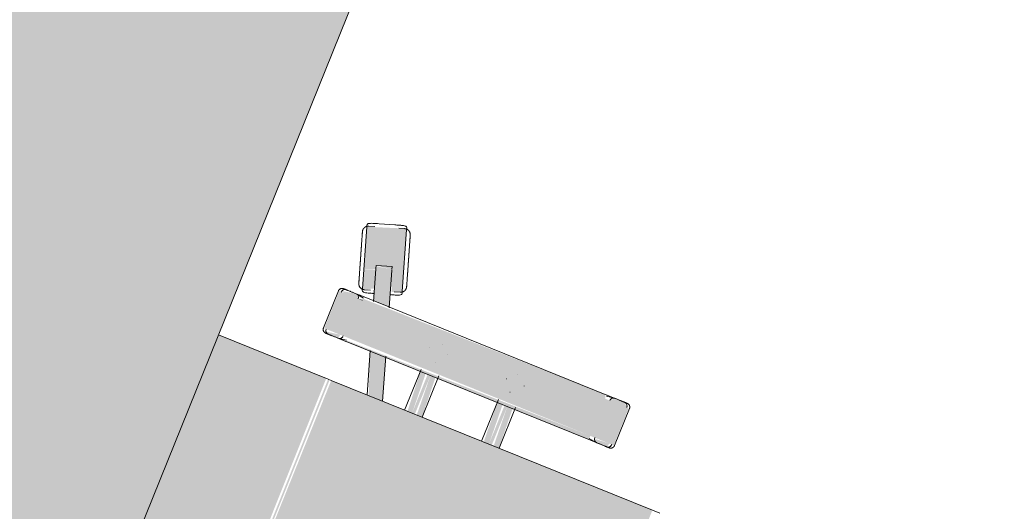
# Model space of a CAD drawing. Header units: millimetres. Extents: x -526411 to -400573, y 47353 to 130199.
# Tile 488 of 543: x -469220 to -468437, y 123531 to 123921. Entities that reach past the tile are written whole.
import ezdxf

# ---------------------------------------------------------------- set-up
doc = ezdxf.new("R2010")
doc.units = ezdxf.units.MM
doc.layers.add('I-FURN', color=30, linetype='Continuous', lineweight=18)

# ---------------------------------------------------------------- blocks, each defined once
blk = doc.blocks.new('80_KA_PT6_projecttafel 6P - Type 1-256283-3e Verdieping - Percelen telling LI')
at = {"layer": 'I-FURN'}
blk.add_hatch(color=122, dxfattribs=at).paths.add_polyline_path([(700, 150), (4400, 150), (4400, 950), (700, 950)], flags=0)
blk.add_line((700, 150), (4400, 150), dxfattribs=at)
blk = doc.blocks.new('82_3B_bureaustoel - directie vierkant - 82_3B_bureaustoel - directie vierkant-V37-3e Verdieping - Percelen telling LI')
at = {"layer": 'I-FURN'}
for points in [[(203.2, 171.84), (-203.2, 171.84), (-203.2, -103.38), (203.2, -103.38), (203.2, 150.12)], [(-239.51, 124.06), (-271.26, 124.06), (-271.26, 104), (-239.51, 104), (-239.51, 121.03)], [(-271.26, 104), (-274.44, 102.72), (-272.85, -104), (-271.26, -104), (-271.26, -41.58)], [(-239.51, 104), (-271.26, 104), (-271.26, -104), (-239.51, -104), (-239.51, -28.75)], [(-236.34, 104), (-239.51, 104), (-237.27, -104), (-236.34, -102.72), (-236.34, 103.73)], [(-203.2, 40.26), (-236.34, 38.62), (-236.34, 34.13), (-203.2, 35.77), (-203.2, 39.91)], [(-203.2, 34.13), (-236.34, 34.13), (-236.34, 31.75), (-203.2, 31.75)], [(-203.2, 31.75), (-236.34, 30.02), (-236.34, 25.62), (-203.2, 27.26), (-203.2, 31)], [(-203.2, -25.62), (-236.34, -27.47), (-236.34, -31.75), (-203.2, -30.11), (-203.2, -25.97)], [(-203.2, -31.75), (-236.34, -31.75), (-236.34, -34.13), (-203.2, -34.13)], [(-203.2, -34.13), (-236.34, -35.86), (-236.34, -40.26), (-203.2, -38.03), (-203.2, -34.88)], [(-303.02, -91.78), (-305.03, -92.65), (-303.01, -91.83)], [(-271.26, -104), (-271.87, -104.25), (-271.26, -107.55)], [(-239.51, -104), (-271.26, -104), (-271.26, -124.06), (-239.51, -124.06), (-239.51, -110.35)], [(203.2, -103.38), (-203.2, -104.71), (-203.2, -106.04), (203.2, -104.71)], [(203.2, -106.04), (-203.2, -107.69), (-203.2, -200), (203.2, -200), (203.2, -183.34)]]:
    blk.add_hatch(color=122, dxfattribs=at).paths.add_polyline_path(points, flags=0)
h = blk.add_hatch(color=122, dxfattribs=at)
h.paths.add_polyline_path([(-236.34, 119.44), (-239.51, 120.38), (-238.76, 108.48), (-236.34, 110.7), (-236.34, 116.21)], flags=0)
h.paths.add_polyline_path([(-271.26, 122.36), (-274.44, 119.1), (-273.72, 110.07), (-271.26, 108.21), (-271.26, 120.38)], flags=0)
h = blk.add_hatch(color=122, dxfattribs=at)
h.paths.add_polyline_path([(-203.2, -59.35), (-236.34, -70.11), (-236.34, -83.47), (-203.2, -71.27), (-203.2, -64.46)], flags=0)
h.paths.add_polyline_path([(-274.44, -82.49), (-302.36, -91.57), (-298.44, -103.65), (-274.44, -95.85), (-274.44, -91.3)], flags=0)
h = blk.add_hatch(color=122, dxfattribs=at)
h.paths.add_polyline_path([(-280.5, -97.82), (-281.25, -98.45), (-279.31, -101.24)], flags=0)
h.paths.add_polyline_path([(-294.86, -112.5), (-279.21, -107.41), (-283.82, -98.9), (-298.44, -103.65)], flags=0)
h.paths.add_polyline_path([(-289.02, -77.22), (-337.44, -92.95), (-326.92, -122.92), (-294.86, -112.5), (-302.36, -91.57), (-286.45, -85.14)], flags=0)
h.paths.add_polyline_path([(-282.15, -98.35), (-282.37, -98.42), (-279.23, -107.36)], flags=0)
h.paths.add_polyline_path([(-303.08, -91.64), (-300.62, -104.35), (-301.17, -104.53), (-303.02, -91.78)], flags=0)
h = blk.add_hatch(color=122, dxfattribs=at)
h.paths.add_polyline_path([(-236.34, -110.7), (-239.51, -110.35), (-237.84, -120.82), (-236.34, -119.1), (-236.34, -115.41)], flags=0)
h.paths.add_polyline_path([(-271.26, -107.82), (-274.44, -110.74), (-272.36, -121.35), (-271.26, -120.38), (-271.26, -108.21)], flags=0)
for p, q in [((-203.2, 171.84), (-203.2, 178.18)), ((-203.2, -103.38), (-203.2, 171.84)), ((-274.44, 119.44), (-274.44, 110.74)), ((-239.51, 124.72), (-271.26, 124.72)), ((-236.34, 110.7), (-236.34, 119.44)), ((-274.44, 111.4), (-274.44, 110.74)), ((-274.41, 110.32), (-273.43, 104)), ((-236.37, 110.29), (-237.34, 104)), ((-236.34, 110.7), (-236.34, 111.36)), ((-274.44, 104), (-274.44, -104)), ((-236.34, -104), (-236.34, 104)), ((-256.56, 40.48), (-256.51, 40.48)), ((-203.2, 40.48), (-238.16, 40.48)), ((-262.93, 31.77), (-262.93, 31.75)), ((-247.85, 31.77), (-247.85, 31.81)), ((-256.52, 25.4), (-256.56, 25.4)), ((-239, 25.4), (-203.2, 25.4)), ((-256.56, -25.4), (-256.51, -25.4)), ((-203.2, -25.4), (-238.69, -25.4)), ((-262.93, -31.77), (-262.93, -31.81)), ((-247.85, -31.77), (-247.85, -31.75)), ((-256.52, -40.48), (-256.56, -40.48)), ((-237.93, -40.48), (-203.2, -40.48)), ((-237.27, -70.42), (-203.2, -59.35)), ((-336.73, -92.72), (-289.73, -77.45)), ((-289.73, -77.45), (-288.41, -77.02)), ((-203.2, -72.7), (-236.76, -83.61)), ((-302.36, -91.57), (-273.96, -82.34)), ((-287.2, -83.3), (-288.67, -78.77)), ((-338.05, -93.15), (-336.73, -92.72)), ((-305.1, -92.45), (-303.02, -91.78)), ((-305.1, -92.46), (-301.17, -104.53)), ((-303.02, -91.78), (-302.81, -91.71)), ((-302.53, -91.62), (-302.36, -91.57)), ((-336.82, -94.42), (-335.35, -98.95)), ((-273.99, -95.7), (-298.44, -103.65)), ((-279.84, -105.95), (-281.31, -101.42)), ((-336.71, -102.73), (-332.79, -114.81)), ((-336.71, -102.73), (-332.79, -114.81)), ((-279.92, -107.64), (-326.92, -122.92)), ((-299.1, -103.86), (-301.17, -104.53)), ((-298.44, -103.65), (-299.1, -103.86)), ((-278.6, -107.21), (-279.92, -107.64)), ((-274.41, -110.32), (-273.43, -104)), ((-236.37, -110.29), (-237.34, -104)), ((-203.2, -106.04), (-203.2, -103.38)), ((-203.2, -200), (-203.2, -106.04)), ((-329.46, -117.06), (-327.99, -121.59)), ((-274.44, -110.74), (-274.44, -119.44)), ((-274.44, -110.74), (-274.44, -111.4)), ((-236.34, -119.44), (-236.34, -110.7)), ((-236.34, -111.36), (-236.34, -110.7)), ((-326.92, -122.92), (-328.24, -123.34)), ((-271.26, -124.72), (-239.51, -124.72))]:
    blk.add_line(p, q, dxfattribs=at)
at = {"layer": 'I-FURN', "flags": 128}
for points in [[(-274.44, 121.54), (-274.44, 121.67), (-274.43, 121.8), (-274.42, 121.92), (-274.4, 122.05), (-274.38, 122.17), (-274.35, 122.3), (-274.32, 122.42), (-274.28, 122.54), (-274.24, 122.66), (-274.19, 122.78), (-274.14, 122.9), (-274.08, 123.01), (-274.02, 123.12), (-273.95, 123.23), (-273.88, 123.34), (-273.81, 123.44), (-273.73, 123.54), (-273.65, 123.64), (-273.57, 123.73), (-273.48, 123.82), (-273.38, 123.91), (-273.29, 123.99), (-273.19, 124.07), (-273.08, 124.14), (-272.98, 124.22), (-272.87, 124.28), (-272.76, 124.34), (-272.65, 124.4), (-272.53, 124.45), (-272.41, 124.5), (-272.3, 124.55), (-272.17, 124.59), (-272.05, 124.62), (-271.93, 124.65), (-271.8, 124.67), (-271.68, 124.69), (-271.55, 124.71), (-271.43, 124.71), (-271.3, 124.72), (-271.26, 124.72)], [(-274.44, 120.11), (-274.44, 120.37), (-274.44, 120.61), (-274.44, 120.83), (-274.44, 121.01), (-274.44, 121.17), (-274.44, 121.3), (-274.44, 121.4), (-274.44, 121.48), (-274.44, 121.52), (-274.44, 121.54)], [(-274.44, 121.54), (-274.44, 121.53), (-274.44, 121.49), (-274.44, 121.42), (-274.44, 121.32), (-274.44, 121.19), (-274.44, 121.04), (-274.44, 120.86), (-274.44, 120.65), (-274.44, 120.42), (-274.44, 120.16), (-274.44, 119.87), (-274.44, 119.56), (-274.44, 119.23), (-274.44, 118.86), (-274.44, 118.48), (-274.44, 118.07), (-274.44, 117.64), (-274.44, 117.19), (-274.44, 116.72), (-274.44, 116.22), (-274.44, 115.71), (-274.44, 115.18), (-274.44, 114.63), (-274.44, 114.06), (-274.44, 113.48), (-274.44, 112.88), (-274.44, 112.27), (-274.44, 111.64), (-274.44, 111.01), (-274.44, 110.36), (-274.44, 109.7), (-274.44, 109.03), (-274.44, 108.36), (-274.44, 107.67), (-274.44, 106.98), (-274.44, 106.29), (-274.44, 105.59), (-274.44, 104.89), (-274.44, 104.19), (-274.44, 104)], [(-239.51, 124.72), (-239.39, 124.72), (-239.26, 124.71), (-239.13, 124.7), (-239.01, 124.68), (-238.88, 124.66), (-238.76, 124.63), (-238.64, 124.6), (-238.52, 124.56), (-238.4, 124.52), (-238.28, 124.47), (-238.16, 124.42), (-238.05, 124.36), (-237.94, 124.3), (-237.83, 124.23), (-237.72, 124.16), (-237.62, 124.09), (-237.52, 124.01), (-237.42, 123.93), (-237.33, 123.85), (-237.24, 123.76), (-237.15, 123.66), (-237.07, 123.57), (-236.99, 123.47), (-236.91, 123.36), (-236.84, 123.26), (-236.78, 123.15), (-236.71, 123.04), (-236.66, 122.93), (-236.6, 122.81), (-236.55, 122.69), (-236.51, 122.58), (-236.47, 122.45), (-236.44, 122.33), (-236.41, 122.21), (-236.39, 122.08), (-236.37, 121.96), (-236.35, 121.83), (-236.34, 121.71), (-236.34, 121.58), (-236.34, 121.54)], [(-236.34, 104), (-236.34, 104.7), (-236.34, 105.4), (-236.34, 106.1), (-236.34, 106.8), (-236.34, 107.49), (-236.34, 108.17), (-236.34, 108.85), (-236.34, 109.52), (-236.34, 110.18), (-236.34, 110.83), (-236.34, 111.47), (-236.34, 112.1), (-236.34, 112.72), (-236.34, 113.32), (-236.34, 113.91), (-236.34, 114.48), (-236.34, 115.03), (-236.34, 115.57), (-236.34, 116.09), (-236.34, 116.59), (-236.34, 117.06), (-236.34, 117.52), (-236.34, 117.96), (-236.34, 118.37), (-236.34, 118.76), (-236.34, 119.13), (-236.34, 119.47), (-236.34, 119.79), (-236.34, 120.08), (-236.34, 120.35), (-236.34, 120.59), (-236.34, 120.81), (-236.34, 121), (-236.34, 121.16), (-236.34, 121.29), (-236.34, 121.39), (-236.34, 121.47), (-236.34, 121.52), (-236.34, 121.54)], [(-236.34, 121.54), (-236.34, 121.53), (-236.34, 121.49), (-236.34, 121.42), (-236.34, 121.32), (-236.34, 121.19), (-236.34, 121.04), (-236.34, 120.86), (-236.34, 120.65), (-236.34, 120.42), (-236.34, 120.16), (-236.34, 120.11)], [(-314.22, -82.06), (-313.43, -81.81), (-312.65, -81.56), (-311.88, -81.3), (-311.1, -81.05), (-310.33, -80.8), (-309.57, -80.55), (-308.81, -80.31), (-308.07, -80.07), (-307.33, -79.83), (-306.6, -79.59), (-305.89, -79.36), (-305.19, -79.13), (-304.5, -78.91), (-303.83, -78.69), (-303.18, -78.48), (-302.54, -78.27), (-301.93, -78.07), (-301.33, -77.88), (-300.75, -77.69), (-300.19, -77.51), (-299.66, -77.34), (-299.15, -77.17), (-298.67, -77.01), (-298.2, -76.86), (-297.77, -76.72), (-297.36, -76.59), (-296.98, -76.46), (-296.62, -76.35), (-296.3, -76.24), (-296, -76.15), (-295.73, -76.06), (-295.49, -75.98), (-295.28, -75.91), (-295.1, -75.85), (-294.95, -75.81), (-294.84, -75.77), (-294.75, -75.74), (-294.7, -75.72), (-294.67, -75.71)], [(-294.67, -75.71), (-294.69, -75.72), (-294.73, -75.73), (-294.81, -75.76), (-294.92, -75.79), (-295.06, -75.84), (-295.23, -75.9), (-295.43, -75.96), (-295.66, -76.04), (-295.92, -76.12), (-296.21, -76.22), (-296.53, -76.32), (-296.88, -76.43), (-297.25, -76.55), (-297.66, -76.68), (-298.08, -76.82), (-298.54, -76.97), (-299.02, -77.13), (-299.52, -77.29), (-300.05, -77.46), (-300.6, -77.64), (-301.17, -77.83), (-301.76, -78.02), (-302.37, -78.22), (-303.01, -78.42), (-303.66, -78.63), (-304.32, -78.85), (-305, -79.07), (-305.7, -79.3), (-306.41, -79.53), (-307.13, -79.76), (-307.87, -80), (-308.61, -80.24), (-309.37, -80.49), (-310.13, -80.74), (-310.89, -80.99), (-311.67, -81.24), (-312.44, -81.49), (-313.22, -81.74), (-314, -82), (-314.22, -82.06)], [(-294.67, -75.71), (-294.49, -75.66), (-294.3, -75.61), (-294.12, -75.57), (-293.93, -75.54), (-293.74, -75.51), (-293.55, -75.49), (-293.36, -75.48), (-293.17, -75.48), (-292.98, -75.49), (-292.79, -75.5), (-292.6, -75.52), (-292.41, -75.55), (-292.23, -75.58), (-292.04, -75.62), (-291.86, -75.67), (-291.67, -75.73), (-291.49, -75.8), (-291.32, -75.87), (-291.14, -75.95), (-290.97, -76.03), (-290.81, -76.12), (-290.65, -76.22), (-290.49, -76.33), (-290.33, -76.44), (-290.18, -76.56), (-290.04, -76.68), (-289.9, -76.81), (-289.76, -76.95), (-289.63, -77.09), (-289.51, -77.23), (-289.39, -77.38), (-289.28, -77.53), (-289.18, -77.69), (-289.08, -77.86), (-288.99, -78.02), (-288.9, -78.19), (-288.82, -78.37), (-288.75, -78.54), (-288.69, -78.72), (-288.67, -78.77)], [(-314.22, -82.06), (-315, -82.32), (-315.78, -82.57), (-316.56, -82.82), (-317.33, -83.08), (-318.1, -83.33), (-318.86, -83.57), (-319.62, -83.82), (-320.36, -84.06), (-321.1, -84.3), (-321.83, -84.54), (-322.54, -84.77), (-323.24, -85), (-323.93, -85.22), (-324.6, -85.44), (-325.25, -85.65), (-325.89, -85.86), (-326.51, -86.06), (-327.1, -86.25), (-327.68, -86.44), (-328.24, -86.62), (-328.77, -86.79), (-329.28, -86.96), (-329.77, -87.12), (-330.23, -87.27), (-330.66, -87.41), (-331.07, -87.54), (-331.45, -87.67), (-331.81, -87.78), (-332.14, -87.89), (-332.43, -87.98), (-332.7, -88.07), (-332.94, -88.15), (-333.15, -88.22), (-333.33, -88.27), (-333.48, -88.32), (-333.59, -88.36), (-333.68, -88.39), (-333.74, -88.41), (-333.76, -88.41)], [(-333.76, -88.42), (-333.75, -88.41), (-333.7, -88.4), (-333.62, -88.37), (-333.51, -88.33), (-333.37, -88.29), (-333.2, -88.23), (-333, -88.17), (-332.77, -88.09), (-332.51, -88.01), (-332.22, -87.91), (-331.9, -87.81), (-331.55, -87.7), (-331.18, -87.58), (-330.78, -87.45), (-330.35, -87.31), (-329.89, -87.16), (-329.41, -87), (-328.91, -86.84), (-328.38, -86.67), (-327.83, -86.49), (-327.26, -86.3), (-326.67, -86.11), (-326.06, -85.91), (-325.43, -85.71), (-324.78, -85.5), (-324.11, -85.28), (-323.43, -85.06), (-322.73, -84.83), (-322.02, -84.6), (-321.3, -84.37), (-320.56, -84.13), (-319.82, -83.89), (-319.07, -83.64), (-318.31, -83.39), (-317.54, -83.14), (-316.77, -82.89), (-315.99, -82.64), (-315.21, -82.39), (-314.43, -82.13), (-314.22, -82.06)], [(-336.82, -94.42), (-336.87, -94.23), (-336.92, -94.05), (-336.96, -93.86), (-337, -93.68), (-337.02, -93.49), (-337.04, -93.3), (-337.05, -93.11), (-337.05, -92.92), (-337.05, -92.73), (-337.03, -92.54), (-337.01, -92.35), (-336.99, -92.16), (-336.95, -91.97), (-336.91, -91.79), (-336.86, -91.6), (-336.8, -91.42), (-336.74, -91.24), (-336.67, -91.06), (-336.59, -90.89), (-336.5, -90.72), (-336.41, -90.55), (-336.31, -90.39), (-336.2, -90.23), (-336.09, -90.08), (-335.98, -89.93), (-335.85, -89.78), (-335.72, -89.64), (-335.59, -89.51), (-335.45, -89.38), (-335.3, -89.26), (-335.15, -89.14), (-335, -89.03), (-334.84, -88.92), (-334.68, -88.82), (-334.51, -88.73), (-334.34, -88.65), (-334.17, -88.57), (-333.99, -88.5), (-333.81, -88.43), (-333.76, -88.42)], [(-279.84, -105.95), (-279.78, -106.13), (-279.74, -106.31), (-279.7, -106.5), (-279.66, -106.69), (-279.64, -106.88), (-279.62, -107.07), (-279.61, -107.26), (-279.61, -107.45), (-279.61, -107.64), (-279.62, -107.83), (-279.64, -108.02), (-279.67, -108.21), (-279.71, -108.39), (-279.75, -108.58), (-279.8, -108.76), (-279.86, -108.94), (-279.92, -109.12), (-279.99, -109.3), (-280.07, -109.47), (-280.16, -109.64), (-280.25, -109.81), (-280.35, -109.97), (-280.45, -110.13), (-280.56, -110.29), (-280.68, -110.44), (-280.81, -110.58), (-280.94, -110.72), (-281.07, -110.86), (-281.21, -110.98), (-281.36, -111.11), (-281.51, -111.23), (-281.66, -111.34), (-281.82, -111.44), (-281.98, -111.54), (-282.15, -111.63), (-282.32, -111.72), (-282.49, -111.8), (-282.67, -111.87), (-282.85, -111.93), (-282.9, -111.95)], [(-274.44, -104), (-274.44, -104.7), (-274.44, -105.4), (-274.44, -106.1), (-274.44, -106.8), (-274.44, -107.49), (-274.44, -108.17), (-274.44, -108.85), (-274.44, -109.52), (-274.44, -110.18), (-274.44, -110.83), (-274.44, -111.47), (-274.44, -112.1), (-274.44, -112.72), (-274.44, -113.32), (-274.44, -113.91), (-274.44, -114.48), (-274.44, -115.03), (-274.44, -115.57), (-274.44, -116.09), (-274.44, -116.59), (-274.44, -117.06), (-274.44, -117.52), (-274.44, -117.96), (-274.44, -118.37), (-274.44, -118.76), (-274.44, -119.13), (-274.44, -119.47), (-274.44, -119.79), (-274.44, -120.08), (-274.44, -120.35), (-274.44, -120.59), (-274.44, -120.81), (-274.44, -121), (-274.44, -121.16), (-274.44, -121.29), (-274.44, -121.39), (-274.44, -121.47), (-274.44, -121.52), (-274.44, -121.54)], [(-236.34, -121.54), (-236.34, -121.53), (-236.34, -121.49), (-236.34, -121.42), (-236.34, -121.32), (-236.34, -121.19), (-236.34, -121.04), (-236.34, -120.86), (-236.34, -120.65), (-236.34, -120.42), (-236.34, -120.16), (-236.34, -119.87), (-236.34, -119.56), (-236.34, -119.23), (-236.34, -118.86), (-236.34, -118.48), (-236.34, -118.07), (-236.34, -117.64), (-236.34, -117.19), (-236.34, -116.72), (-236.34, -116.22), (-236.34, -115.71), (-236.34, -115.18), (-236.34, -114.63), (-236.34, -114.06), (-236.34, -113.48), (-236.34, -112.88), (-236.34, -112.27), (-236.34, -111.64), (-236.34, -111.01), (-236.34, -110.36), (-236.34, -109.7), (-236.34, -109.03), (-236.34, -108.36), (-236.34, -107.67), (-236.34, -106.98), (-236.34, -106.29), (-236.34, -105.59), (-236.34, -104.89), (-236.34, -104.19), (-236.34, -104)], [(-302.44, -118.3), (-301.66, -118.05), (-300.88, -117.79), (-300.1, -117.54), (-299.33, -117.29), (-298.56, -117.04), (-297.8, -116.79), (-297.04, -116.54), (-296.29, -116.3), (-295.56, -116.06), (-294.83, -115.83), (-294.12, -115.59), (-293.42, -115.37), (-292.73, -115.14), (-292.06, -114.93), (-291.41, -114.71), (-290.77, -114.51), (-290.15, -114.31), (-289.55, -114.11), (-288.98, -113.92), (-288.42, -113.74), (-287.89, -113.57), (-287.38, -113.41), (-286.89, -113.25), (-286.43, -113.1), (-286, -112.96), (-285.59, -112.82), (-285.2, -112.7), (-284.85, -112.58), (-284.52, -112.48), (-284.22, -112.38), (-283.96, -112.29), (-283.72, -112.22), (-283.51, -112.15), (-283.33, -112.09), (-283.18, -112.04), (-283.06, -112), (-282.98, -111.98), (-282.92, -111.96), (-282.9, -111.95)], [(-282.9, -111.95), (-282.91, -111.95), (-282.96, -111.97), (-283.04, -111.99), (-283.15, -112.03), (-283.29, -112.08), (-283.46, -112.13), (-283.66, -112.2), (-283.89, -112.27), (-284.15, -112.36), (-284.44, -112.45), (-284.76, -112.55), (-285.11, -112.67), (-285.48, -112.79), (-285.88, -112.92), (-286.31, -113.06), (-286.76, -113.21), (-287.24, -113.36), (-287.75, -113.53), (-288.27, -113.7), (-288.82, -113.88), (-289.4, -114.06), (-289.99, -114.25), (-290.6, -114.45), (-291.23, -114.66), (-291.88, -114.87), (-292.55, -115.08), (-293.23, -115.31), (-293.93, -115.53), (-294.64, -115.76), (-295.36, -116), (-296.09, -116.24), (-296.84, -116.48), (-297.59, -116.72), (-298.35, -116.97), (-299.12, -117.22), (-299.89, -117.47), (-300.67, -117.72), (-301.45, -117.98), (-302.23, -118.23), (-302.44, -118.3)], [(-321.99, -124.65), (-322.17, -124.71), (-322.35, -124.75), (-322.54, -124.79), (-322.73, -124.83), (-322.92, -124.85), (-323.11, -124.87), (-323.3, -124.88), (-323.49, -124.88), (-323.68, -124.88), (-323.87, -124.87), (-324.06, -124.85), (-324.25, -124.82), (-324.43, -124.78), (-324.62, -124.74), (-324.8, -124.69), (-324.98, -124.63), (-325.16, -124.57), (-325.34, -124.5), (-325.51, -124.42), (-325.68, -124.33), (-325.85, -124.24), (-326.01, -124.14), (-326.17, -124.04), (-326.33, -123.92), (-326.48, -123.81), (-326.62, -123.68), (-326.76, -123.55), (-326.9, -123.42), (-327.02, -123.28), (-327.15, -123.13), (-327.27, -122.98), (-327.38, -122.83), (-327.48, -122.67), (-327.58, -122.51), (-327.67, -122.34), (-327.76, -122.17), (-327.84, -122), (-327.91, -121.82), (-327.97, -121.64), (-327.99, -121.59)], [(-302.44, -118.3), (-303.22, -118.55), (-304, -118.81), (-304.78, -119.06), (-305.56, -119.31), (-306.33, -119.56), (-307.09, -119.81), (-307.84, -120.05), (-308.59, -120.3), (-309.33, -120.54), (-310.05, -120.77), (-310.77, -121), (-311.47, -121.23), (-312.15, -121.46), (-312.82, -121.67), (-313.48, -121.89), (-314.11, -122.09), (-314.73, -122.29), (-315.33, -122.49), (-315.91, -122.68), (-316.46, -122.86), (-317, -123.03), (-317.51, -123.19), (-317.99, -123.35), (-318.45, -123.5), (-318.89, -123.64), (-319.3, -123.78), (-319.68, -123.9), (-320.04, -124.02), (-320.36, -124.12), (-320.66, -124.22), (-320.93, -124.31), (-321.17, -124.38), (-321.38, -124.45), (-321.56, -124.51), (-321.7, -124.56), (-321.82, -124.6), (-321.91, -124.62), (-321.96, -124.64), (-321.99, -124.65)], [(-321.99, -124.65), (-321.97, -124.65), (-321.93, -124.63), (-321.85, -124.6), (-321.74, -124.57), (-321.6, -124.52), (-321.43, -124.47), (-321.23, -124.4), (-321, -124.33), (-320.74, -124.24), (-320.45, -124.15), (-320.13, -124.05), (-319.78, -123.93), (-319.4, -123.81), (-319, -123.68), (-318.57, -123.54), (-318.12, -123.39), (-317.64, -123.24), (-317.14, -123.07), (-316.61, -122.9), (-316.06, -122.72), (-315.49, -122.54), (-314.9, -122.35), (-314.28, -122.15), (-313.65, -121.94), (-313, -121.73), (-312.34, -121.51), (-311.65, -121.29), (-310.96, -121.07), (-310.25, -120.84), (-309.52, -120.6), (-308.79, -120.36), (-308.05, -120.12), (-307.29, -119.88), (-306.53, -119.63), (-305.76, -119.38), (-304.99, -119.13), (-304.21, -118.88), (-303.43, -118.62), (-302.65, -118.37), (-302.44, -118.3)], [(-274.44, -121.54), (-274.44, -121.53), (-274.44, -121.49), (-274.44, -121.42), (-274.44, -121.32), (-274.44, -121.19), (-274.44, -121.04), (-274.44, -120.86), (-274.44, -120.65), (-274.44, -120.42), (-274.44, -120.16), (-274.44, -120.11)], [(-271.26, -124.72), (-271.39, -124.72), (-271.52, -124.71), (-271.64, -124.7), (-271.77, -124.68), (-271.89, -124.66), (-272.02, -124.63), (-272.14, -124.6), (-272.26, -124.56), (-272.38, -124.52), (-272.5, -124.47), (-272.62, -124.42), (-272.73, -124.36), (-272.84, -124.3), (-272.95, -124.23), (-273.06, -124.16), (-273.16, -124.09), (-273.26, -124.01), (-273.36, -123.93), (-273.45, -123.85), (-273.54, -123.76), (-273.63, -123.66), (-273.71, -123.57), (-273.79, -123.47), (-273.86, -123.36), (-273.94, -123.26), (-274, -123.15), (-274.06, -123.04), (-274.12, -122.93), (-274.17, -122.81), (-274.22, -122.69), (-274.27, -122.58), (-274.31, -122.45), (-274.34, -122.33), (-274.37, -122.21), (-274.39, -122.08), (-274.41, -121.96), (-274.43, -121.83), (-274.43, -121.71), (-274.44, -121.58), (-274.44, -121.54)], [(-236.34, -121.54), (-236.34, -121.67), (-236.35, -121.8), (-236.36, -121.92), (-236.38, -122.05), (-236.4, -122.17), (-236.43, -122.3), (-236.46, -122.42), (-236.5, -122.54), (-236.54, -122.66), (-236.59, -122.78), (-236.64, -122.9), (-236.7, -123.01), (-236.76, -123.12), (-236.82, -123.23), (-236.89, -123.34), (-236.97, -123.44), (-237.05, -123.54), (-237.13, -123.64), (-237.21, -123.73), (-237.3, -123.82), (-237.39, -123.91), (-237.49, -123.99), (-237.59, -124.07), (-237.69, -124.14), (-237.8, -124.22), (-237.91, -124.28), (-238.02, -124.34), (-238.13, -124.4), (-238.25, -124.45), (-238.36, -124.5), (-238.48, -124.55), (-238.6, -124.59), (-238.73, -124.62), (-238.85, -124.65), (-238.97, -124.67), (-239.1, -124.69), (-239.23, -124.71), (-239.35, -124.71), (-239.48, -124.72), (-239.51, -124.72)], [(-236.34, -120.11), (-236.34, -120.37), (-236.34, -120.61), (-236.34, -120.83), (-236.34, -121.01), (-236.34, -121.17), (-236.34, -121.3), (-236.34, -121.4), (-236.34, -121.48), (-236.34, -121.52), (-236.34, -121.54)]]:
    blk.add_lwpolyline(points, dxfattribs=at)
at = {"layer": 'I-FURN'}
for centre, major_axis, ratio, start_param, end_param in [((-271.26, 119.44), (3.17, 0), 0.918218, 1.570796, 3.141593), ((-271.26, 119.44), (-3.17, 0), 0.918252, 4.974188, 6.283185), ((-239.51, 119.44), (3.17, 0), 0.918218, 0, 1.570796), ((-239.51, 119.44), (3.17, 0), 0.918252, 0, 1.308997), ((-271.22, 110.74), (-3.22, 0), 0.918218, 0, 1.570796), ((-271.22, 110.74), (3.22, 0), 0.918252, 3.141593, 4.45059), ((-239.51, 110.7), (3.17, 0), 0.918218, 4.712389, 6.283185), ((-239.51, 110.7), (-3.17, 0), 0.918252, 1.832596, 3.141593), ((-271.22, -110.74), (3.22, 0), 0.918218, 1.58549, 3.141593), ((-271.22, -110.74), (-3.22, 0), 0.918252, 4.712389, 6.283185), ((-239.51, -110.7), (3.17, 0), 0.918218, 0, 1.570796), ((-239.51, -110.7), (3.17, 0), 0.918252, 0, 1.308997), ((-271.26, -119.44), (3.17, 0), 0.918218, 3.141593, 4.712389), ((-271.26, -119.44), (3.18, 0), 0.918252, 3.141593, 4.45059), ((-239.51, -119.44), (3.17, 0), 0.918218, 4.712389, 6.283185), ((-239.51, -119.44), (3.17, 0), 0.918252, 4.974188, 6.283185)]:
    blk.add_ellipse(centre, major_axis=major_axis, ratio=ratio, start_param=start_param, end_param=end_param, dxfattribs=at)
for points, knots in [([(-283.87, -85.56), (-284.32, -84.16), (-284.97, -82.13), (-285.8, -79.82), (-286.52, -78.19), (-287.37, -77.03), (-288.05, -76.9), (-288.41, -77.02)], [0, 0, 0, 0, 0.285714, 0.428571, 0.571429, 0.785714, 1, 1, 1, 1]), ([(-338.05, -93.15), (-338.53, -93.3), (-338.93, -93.9), (-338.84, -95.46), (-338.47, -97.2), (-337.71, -99.65), (-337.05, -101.68), (-336.71, -102.73)], [0, 0, 0, 0, 0.285714, 0.428571, 0.571429, 0.785714, 1, 1, 1, 1]), ([(-278.6, -107.21), (-278.31, -107.1), (-278, -106.83), (-277.81, -106.23), (-277.75, -105.5), (-277.94, -104.18), (-278.38, -102.56), (-278.79, -101.19), (-279.26, -99.72), (-279.66, -98.5), (-279.94, -97.64)], [0, 0, 0, 0, 0.166667, 0.25, 0.333333, 0.5, 0.666667, 0.75, 0.833333, 1, 1, 1, 1]), ([(-332.79, -114.81), (-332.51, -115.67), (-332.11, -116.89), (-331.62, -118.36), (-331.16, -119.71), (-330.56, -121.28), (-329.94, -122.45), (-329.46, -123.02), (-328.96, -123.39), (-328.55, -123.43), (-328.24, -123.34)], [0, 0, 0, 0, 0.166667, 0.25, 0.333333, 0.5, 0.666667, 0.75, 0.833333, 1, 1, 1, 1])]:
    blk.add_open_spline(points, degree=3, knots=knots, dxfattribs=at)

msp = doc.modelspace()

# ---------------------------------------------------------------- block references
at = {"layer": 'I-FURN'}
for name, p, rotation in [('80_KA_PT6_projecttafel 6P - Type 1-256283-3e Verdieping - Percelen telling LI', (-469946.37, 121080.28), 67.99999999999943), ('82_3B_bureaustoel - directie vierkant - 82_3B_bureaustoel - directie vierkant-V37-3e Verdieping - Percelen telling LI', (-468952.26, 123407.33), 247.9999999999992)]:
    msp.add_blockref(name, p, dxfattribs=dict(at, rotation=rotation))

doc.saveas('drawing.dxf')
